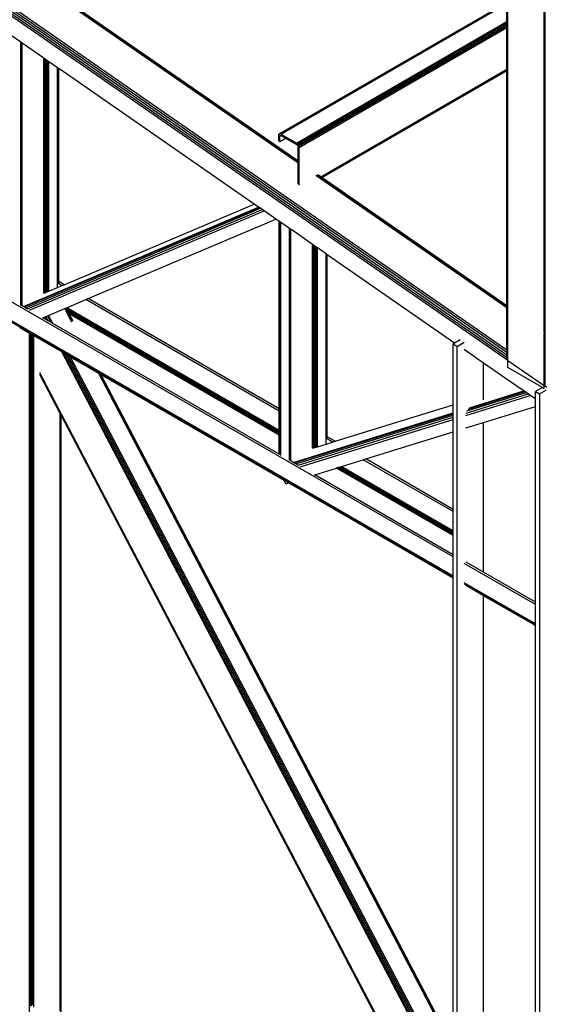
# Model space of a CAD drawing. Header units: millimetres. Extents: x 10 to 1250, y -62 to 528.
# Tile 559 of 656: x 604.43 to 605.51, y 506.07 to 508.1. Entities that reach past the tile are written whole.
import ezdxf

# ---------------------------------------------------------------- set-up
doc = ezdxf.new("R2010")
doc.units = ezdxf.units.MM
doc.header["$LTSCALE"] = 0.05

msp = doc.modelspace()

# ---------------------------------------------------------------- linework, layer by layer
at = {"color": 8}
for p, q in [((605.4326, 507.4158), (597.9621, 512.5915)), ((605.4347, 507.3947), (597.9541, 512.5775)), ((605.4332, 507.4002), (597.9547, 512.5814)), ((605.4326, 507.4058), (597.9564, 512.5855)), ((605.4326, 507.4112), (597.959, 512.589)), ((605.3218, 506.9902), (597.9541, 511.244)), ((605.3218, 506.9506), (597.9541, 511.2043)), ((605.3218, 506.9477), (597.9547, 511.2011)), ((605.0019, 507.8047), (604.5143, 508.1425)), ((605.0019, 507.8015), (604.5143, 508.1393)), ((605.0019, 507.806), (604.5171, 508.1418)), ((604.9652, 507.8616), (605.4326, 508.1315)), ((604.9672, 507.861), (605.4326, 508.1296)), ((605.4326, 508.0926), (605.4326, 508.1296)), ((605.4332, 508.0929), (605.4332, 508.13)), ((605.4347, 508.0938), (605.4347, 508.1309)), ((604.9636, 507.8613), (605.4117, 508.1201)), ((605.5093, 508.0389), (605.5093, 508.1249)), ((605.5116, 508.0402), (605.5116, 508.1263)), ((604.9993, 507.8424), (605.4326, 508.0926)), ((605.0013, 507.8408), (605.4326, 508.0898)), ((605.4326, 508.0926), (605.4332, 508.0929)), ((605.4326, 508.0898), (605.4326, 508.0926)), ((605.4326, 508.0898), (605.4332, 508.0902)), ((605.4326, 508.0866), (605.4326, 508.0898)), ((605.4332, 508.0929), (605.4347, 508.0938)), ((605.4332, 508.0902), (605.4332, 508.0929)), ((605.4332, 508.0902), (605.4347, 508.0911)), ((605.4332, 508.0869), (605.4332, 508.0902)), ((605.4347, 508.0911), (605.4347, 508.0938)), ((605.4347, 508.0879), (605.4347, 508.0911)), ((605.003, 507.8386), (605.4326, 508.0866)), ((605.0041, 507.836), (605.4326, 508.0834)), ((605.0045, 507.8335), (605.4326, 508.0807)), ((605.4326, 508.0866), (605.4332, 508.0869)), ((605.4326, 508.0834), (605.4326, 508.0866)), ((605.4326, 508.0834), (605.4332, 508.0837)), ((605.4326, 508.0807), (605.4326, 508.0834)), ((605.4326, 508.0807), (605.4332, 508.081)), ((605.4326, 507.9946), (605.4326, 508.0807)), ((605.4332, 508.0869), (605.4347, 508.0879)), ((605.4332, 508.0837), (605.4332, 508.0869)), ((605.4332, 508.0837), (605.4347, 508.0846)), ((605.4332, 508.081), (605.4332, 508.0837)), ((605.4332, 508.081), (605.4347, 508.0819)), ((605.4332, 507.9949), (605.4332, 508.081)), ((605.4347, 508.0846), (605.4347, 508.0879)), ((605.4347, 508.0819), (605.4347, 508.0846)), ((605.4347, 507.9958), (605.4347, 508.0819)), ((604.4314, 508.05), (604.4136, 508.0623)), ((604.4314, 507.509), (604.4314, 508.05)), ((604.4339, 508.0482), (604.4314, 508.05)), ((604.4339, 507.5075), (604.4339, 508.0482)), ((604.4789, 508.0171), (604.4339, 508.0482)), ((605.5093, 508.0389), (605.5116, 508.0402)), ((605.5093, 508.037), (605.5093, 508.0389)), ((605.5093, 508.037), (605.5116, 508.0384)), ((605.5093, 508.0364), (605.5116, 508.0378)), ((605.5093, 508.0364), (605.5093, 508.037)), ((605.5093, 507.4545), (605.5093, 508.0364)), ((605.5116, 508.0384), (605.5116, 508.0402)), ((605.5116, 508.0378), (605.5116, 508.0384)), ((605.5116, 507.4528), (605.5116, 508.0378)), ((604.4789, 507.5749), (604.4789, 508.0171)), ((604.4799, 508.0164), (604.4789, 508.0171)), ((604.4799, 507.5743), (604.4799, 508.0164)), ((604.4812, 508.0154), (604.4799, 508.0164)), ((604.4812, 507.5735), (604.4812, 508.0154)), ((604.484, 508.0135), (604.4812, 508.0154)), ((604.484, 507.5719), (604.484, 508.0135)), ((604.4867, 508.0116), (604.484, 508.0135)), ((604.4867, 507.5703), (604.4867, 508.0116)), ((604.4881, 508.0107), (604.4867, 508.0116)), ((604.4881, 507.5695), (604.4881, 508.0107)), ((604.4891, 508.01), (604.4881, 508.0107)), ((604.4891, 507.569), (604.4891, 508.01)), ((604.5069, 507.9977), (604.4891, 508.01)), ((604.5069, 507.5587), (604.5069, 507.9977)), ((604.5095, 507.9959), (604.5069, 507.9977)), ((604.5095, 507.5572), (604.5095, 507.9959)), ((604.9122, 507.7168), (604.5095, 507.9959)), ((605.0492, 507.7732), (605.4326, 507.9946)), ((605.0506, 507.7722), (605.4326, 507.9928)), ((605.0511, 507.7719), (605.4326, 507.9921)), ((605.4326, 507.9946), (605.4332, 507.9949)), ((605.4326, 507.9928), (605.4326, 507.9946)), ((605.4326, 507.9928), (605.4332, 507.9931)), ((605.4326, 507.9921), (605.4326, 507.9928)), ((605.4326, 507.9921), (605.4332, 507.9924)), ((605.4326, 507.5076), (605.4326, 507.9921)), ((605.4332, 507.9949), (605.4347, 507.9958)), ((605.4332, 507.9931), (605.4332, 507.9949)), ((605.4332, 507.9931), (605.4347, 507.994)), ((605.4332, 507.9924), (605.4347, 507.9934)), ((605.4332, 507.9924), (605.4332, 507.9931)), ((605.4332, 507.5072), (605.4332, 507.9924)), ((605.4347, 507.994), (605.4347, 507.9958)), ((605.4347, 507.9934), (605.4347, 507.994)), ((605.4347, 507.5061), (605.4347, 507.9934)), ((604.9624, 507.86), (604.962, 507.858)), ((604.962, 507.858), (604.962, 507.8473)), ((604.962, 507.8473), (604.9646, 507.8458)), ((604.9636, 507.8613), (604.9624, 507.86)), ((604.9652, 507.8616), (604.9636, 507.8613)), ((604.9646, 507.8565), (604.9672, 507.858)), ((604.9646, 507.8565), (604.9648, 507.8575)), ((604.9646, 507.8458), (604.9646, 507.8565)), ((604.9646, 507.8458), (604.9765, 507.8526)), ((604.9648, 507.8575), (604.9662, 507.8583)), ((604.9648, 507.8575), (604.9654, 507.8582)), ((604.9672, 507.861), (604.9652, 507.8616)), ((604.9654, 507.8582), (604.9662, 507.8583)), ((604.9662, 507.8583), (604.9672, 507.858)), ((604.9993, 507.8424), (604.9672, 507.861)), ((604.9672, 507.858), (604.9765, 507.8526)), ((604.9765, 507.8526), (604.9993, 507.8394)), ((605.0013, 507.8408), (604.9993, 507.8424)), ((604.9993, 507.8394), (605.0003, 507.8386)), ((605.0003, 507.8386), (605.0011, 507.8375)), ((605.0011, 507.8375), (605.0017, 507.8362)), ((605.003, 507.8386), (605.0013, 507.8408)), ((605.0017, 507.8362), (605.0019, 507.835)), ((605.0019, 507.835), (605.0019, 507.806)), ((605.0041, 507.836), (605.003, 507.8386)), ((605.0045, 507.8335), (605.0041, 507.836)), ((605.0045, 507.7561), (605.0045, 507.8335)), ((605.0019, 507.806), (605.0019, 507.8047)), ((605.0019, 507.8047), (605.0019, 507.8015)), ((605.0019, 507.8015), (605.0019, 507.7578)), ((605.4326, 507.5031), (605.0388, 507.7759)), ((605.4326, 507.5063), (605.0419, 507.777)), ((605.0492, 507.7732), (605.0445, 507.7764)), ((605.0506, 507.7722), (605.0492, 507.7732)), ((605.0511, 507.7719), (605.0506, 507.7722)), ((605.4326, 507.5076), (605.0511, 507.7719)), ((604.4367, 507.5059), (604.9209, 507.7108)), ((604.4381, 507.5051), (604.9221, 507.71)), ((604.441, 507.5034), (604.9247, 507.7082)), ((604.4449, 507.5011), (604.9283, 507.7057)), ((604.5203, 507.5509), (604.9122, 507.7168)), ((604.9209, 507.7108), (604.9122, 507.7168)), ((604.9221, 507.71), (604.9209, 507.7108)), ((604.9247, 507.7082), (604.9221, 507.71)), ((604.9283, 507.7057), (604.9247, 507.7082)), ((604.9324, 507.7029), (604.9283, 507.7057)), ((604.4488, 507.4982), (604.9324, 507.7029)), ((604.57, 507.5222), (604.9568, 507.686)), ((604.9568, 507.686), (604.9324, 507.7029)), ((604.9637, 507.6812), (604.9568, 507.686)), ((604.9637, 507.295), (604.9637, 507.6812)), ((604.9645, 507.6807), (604.9637, 507.6812)), ((604.9645, 507.2945), (604.9645, 507.6807)), ((604.9668, 507.679), (604.9645, 507.6807)), ((604.9668, 507.1991), (604.9668, 507.679)), ((604.9846, 507.6667), (604.9668, 507.679)), ((604.9846, 507.1896), (604.9846, 507.6667)), ((604.9872, 507.6649), (604.9846, 507.6667)), ((604.9872, 507.1881), (604.9872, 507.6649)), ((605.0321, 507.6338), (604.9872, 507.6649)), ((605.0321, 507.214), (605.0321, 507.6338)), ((605.0345, 507.6321), (605.0321, 507.6338)), ((605.0345, 507.2541), (605.0345, 507.6321)), ((605.0372, 507.6302), (605.0345, 507.6321)), ((605.0372, 507.2525), (605.0372, 507.6302)), ((605.04, 507.6283), (605.0372, 507.6302)), ((605.04, 507.2509), (605.04, 507.6283)), ((605.0423, 507.6267), (605.04, 507.6283)), ((605.0423, 507.2171), (605.0423, 507.6267)), ((605.0601, 507.6144), (605.0423, 507.6267)), ((605.0601, 507.2393), (605.0601, 507.6144)), ((605.0627, 507.6126), (605.0601, 507.6144)), ((605.0627, 507.2378), (605.0627, 507.6126)), ((605.3251, 507.4308), (605.0627, 507.6126)), ((604.4799, 507.5743), (604.4789, 507.5749)), ((604.4789, 507.5702), (604.4789, 507.5749)), ((604.4789, 507.5334), (604.4789, 507.5702)), ((604.4799, 507.5696), (604.4789, 507.5702)), ((604.4812, 507.5735), (604.4799, 507.5743)), ((604.4799, 507.5696), (604.4799, 507.5743)), ((604.4799, 507.5338), (604.4799, 507.5696)), ((604.4812, 507.5688), (604.4799, 507.5696)), ((604.484, 507.5719), (604.4812, 507.5735)), ((604.4812, 507.5688), (604.4812, 507.5735)), ((604.484, 507.5673), (604.4812, 507.5688)), ((604.4812, 507.5344), (604.4812, 507.5688)), ((604.484, 507.5673), (604.484, 507.5719)), ((604.484, 507.5356), (604.484, 507.5673)), ((604.4881, 507.5695), (604.4867, 507.5703)), ((604.4867, 507.5657), (604.4867, 507.5703)), ((604.4891, 507.5643), (604.4867, 507.5657)), ((604.4867, 507.5367), (604.4867, 507.5657)), ((604.4891, 507.569), (604.4881, 507.5695)), ((604.4881, 507.5649), (604.4881, 507.5695)), ((604.4891, 507.5643), (604.4891, 507.569)), ((604.4891, 507.5377), (604.4891, 507.5643)), ((604.4891, 507.5377), (604.5069, 507.5453)), ((604.5095, 507.5572), (604.5069, 507.5587)), ((604.5069, 507.554), (604.5069, 507.5587)), ((604.5157, 507.549), (604.5069, 507.554)), ((604.5069, 507.5453), (604.5069, 507.554)), ((604.5069, 507.5453), (604.5157, 507.549)), ((604.5203, 507.5509), (604.5095, 507.5572)), ((604.5095, 507.5533), (604.5095, 507.5572)), ((604.5157, 507.549), (604.5203, 507.5509)), ((604.4789, 507.5334), (604.4799, 507.5338)), ((604.4799, 507.5338), (604.4812, 507.5344)), ((604.4812, 507.5344), (604.484, 507.5356)), ((604.484, 507.5356), (604.4867, 507.5367)), ((604.4867, 507.5367), (604.4891, 507.5377)), ((604.5654, 507.5203), (604.57, 507.5222)), ((604.9637, 507.295), (604.57, 507.5222)), ((604.4314, 507.5082), (604.4314, 507.509)), ((604.4339, 507.5075), (604.4314, 507.509)), ((604.434, 507.5075), (604.4339, 507.5075)), ((604.4367, 507.5059), (604.434, 507.5075)), ((604.4381, 507.5051), (604.4367, 507.5059)), ((604.441, 507.5034), (604.4381, 507.5051)), ((604.4449, 507.5012), (604.441, 507.5034)), ((604.4885, 507.4877), (604.5216, 507.5017)), ((604.5216, 507.5017), (604.5236, 507.5026)), ((604.5365, 507.4734), (604.5216, 507.5017)), ((604.5236, 507.5026), (604.5246, 507.503)), ((604.5381, 507.4749), (604.5236, 507.5026)), ((604.5246, 507.503), (604.5257, 507.5035)), ((604.5254, 507.5015), (604.5246, 507.503)), ((604.9637, 507.2485), (604.5254, 507.5015)), ((604.5273, 507.4979), (604.5254, 507.5015)), ((604.5257, 507.5035), (604.5654, 507.5203)), ((604.9637, 507.2507), (604.5257, 507.5035)), ((604.9637, 507.2903), (604.5654, 507.5203)), ((605.4332, 507.5072), (605.4326, 507.5076)), ((605.4326, 507.5063), (605.4326, 507.5076)), ((605.4332, 507.5059), (605.4326, 507.5063)), ((605.4326, 507.5031), (605.4326, 507.5063)), ((605.4332, 507.5027), (605.4326, 507.5031)), ((605.4326, 507.4158), (605.4326, 507.5031)), ((605.4347, 507.5061), (605.4332, 507.5072)), ((605.4332, 507.5059), (605.4332, 507.5072)), ((605.4347, 507.5048), (605.4332, 507.5059)), ((605.4332, 507.5027), (605.4332, 507.5059)), ((605.4347, 507.5016), (605.4332, 507.5027)), ((605.4332, 507.4154), (605.4332, 507.5027)), ((605.4347, 507.5048), (605.4347, 507.5061)), ((605.4347, 507.5016), (605.4347, 507.5048)), ((605.4347, 507.4143), (605.4347, 507.5016)), ((604.476, 507.4824), (604.4768, 507.4828)), ((604.4768, 507.4828), (604.4781, 507.4833)), ((604.4791, 507.4814), (604.4768, 507.4828)), ((604.4781, 507.4833), (604.4802, 507.4842)), ((604.4791, 507.4814), (604.4781, 507.4833)), ((604.4828, 507.4793), (604.4791, 507.4814)), ((604.4802, 507.4842), (604.4829, 507.4854)), ((604.4828, 507.4793), (604.4802, 507.4842)), ((604.4829, 507.4854), (604.4858, 507.4866)), ((604.4876, 507.4765), (604.4829, 507.4854)), ((604.4858, 507.4866), (604.4885, 507.4877)), ((604.4927, 507.4736), (604.4858, 507.4866)), ((604.4973, 507.4709), (604.4885, 507.4877)), ((604.9637, 507.246), (604.5273, 507.4979)), ((604.5292, 507.4943), (604.5273, 507.4979)), ((604.9637, 507.2435), (604.5292, 507.4943)), ((604.5308, 507.4912), (604.5292, 507.4943)), ((604.9637, 507.2413), (604.5308, 507.4912)), ((604.5383, 507.4769), (604.5308, 507.4912)), ((604.4488, 507.4507), (604.4286, 507.4624)), ((604.4876, 507.4765), (604.4828, 507.4793)), ((604.4927, 507.4736), (604.4876, 507.4765)), ((604.4973, 507.4709), (604.4927, 507.4736)), ((604.5148, 507.4608), (604.4973, 507.4709)), ((604.9637, 507.2017), (604.5148, 507.4608)), ((604.4488, 507.4098), (604.4488, 507.4507)), ((604.4509, 507.4495), (604.4488, 507.4507)), ((604.4509, 507.4058), (604.4509, 507.4495)), ((604.4511, 507.4494), (604.4509, 507.4495)), ((604.4511, 507.4055), (604.4511, 507.4494)), ((604.4521, 507.4488), (604.4511, 507.4494)), ((604.4521, 507.4035), (604.4521, 507.4488)), ((604.4534, 507.4481), (604.4521, 507.4488)), ((604.4534, 507.4012), (604.4534, 507.4481)), ((604.4558, 507.4467), (604.4534, 507.4481)), ((604.4558, 507.3965), (604.4558, 507.4467)), ((604.4579, 507.4455), (604.4558, 507.4467)), ((604.4579, 507.3926), (604.4579, 507.4455)), ((604.4701, 507.4384), (604.4579, 507.4455)), ((605.5116, 507.4528), (605.5093, 507.4545)), ((605.5093, 507.4532), (605.5093, 507.4545)), ((605.5116, 507.4515), (605.5093, 507.4532)), ((605.5093, 507.4532), (605.5093, 507.4499)), ((605.5116, 507.4483), (605.5093, 507.4499)), ((605.5093, 507.3627), (605.5093, 507.4499)), ((605.5116, 507.4515), (605.5116, 507.4528)), ((605.5116, 507.4483), (605.5116, 507.4515)), ((605.5116, 507.3611), (605.5116, 507.4483)), ((604.5154, 507.4123), (604.4701, 507.4384)), ((605.3251, 507.4308), (605.3218, 507.4289)), ((605.3218, 507.4289), (605.3305, 507.4239)), ((605.3218, 507.3036), (605.3218, 507.4289)), ((605.3362, 507.4372), (605.3251, 507.4308)), ((605.3305, 507.4239), (605.3449, 507.4322)), ((605.3305, 505.4817), (605.3305, 507.4239)), ((604.4509, 507.4058), (604.4488, 507.4098)), ((604.4488, 507.407), (604.4488, 507.4098)), ((604.4509, 507.4031), (604.4488, 507.407)), ((604.4488, 507.4068), (604.4488, 507.407)), ((604.4491, 507.4063), (604.4488, 507.4068)), ((604.4488, 506.1778), (604.4488, 507.4068)), ((604.4491, 506.1773), (604.4491, 507.4063)), ((604.4503, 507.404), (604.4491, 507.4063)), ((604.4503, 506.175), (604.4503, 507.404)), ((604.4509, 507.4029), (604.4503, 507.404)), ((604.4511, 507.4055), (604.4509, 507.4058)), ((604.4509, 507.4031), (604.4509, 507.4058)), ((604.4511, 507.4027), (604.4509, 507.4031)), ((604.4509, 507.4029), (604.4509, 507.4031)), ((604.4511, 507.4025), (604.4509, 507.4029)), ((604.4509, 506.1739), (604.4509, 507.4029)), ((604.4521, 507.4035), (604.4511, 507.4055)), ((604.4511, 507.4027), (604.4511, 507.4055)), ((604.4521, 507.4008), (604.4511, 507.4027)), ((604.4511, 507.4025), (604.4511, 507.4027)), ((604.4514, 507.402), (604.4511, 507.4025)), ((604.4511, 506.1735), (604.4511, 507.4025)), ((604.4514, 506.173), (604.4514, 507.402)), ((604.4516, 507.4017), (604.4514, 507.402)), ((604.4516, 506.1726), (604.4516, 507.4017)), ((604.4521, 507.4006), (604.4516, 507.4017)), ((604.4534, 507.4012), (604.4521, 507.4035)), ((604.4521, 507.4008), (604.4521, 507.4035)), ((604.4534, 507.3984), (604.4521, 507.4008)), ((604.4521, 507.4006), (604.4521, 507.4008)), ((604.4534, 507.3982), (604.4521, 507.4006)), ((604.4521, 506.1715), (604.4521, 507.4006)), ((604.4534, 507.3984), (604.4534, 507.4012)), ((605.3218, 505.8747), (604.5154, 507.4123)), ((604.5191, 507.4101), (604.5154, 507.4123)), ((605.3218, 505.8796), (604.5191, 507.4101)), ((604.5238, 507.4074), (604.5191, 507.4101)), ((605.3218, 505.8859), (604.5238, 507.4074)), ((604.5289, 507.4045), (604.5238, 507.4074)), ((605.3218, 505.8927), (604.5289, 507.4045)), ((604.5336, 507.4018), (604.5289, 507.4045)), ((605.3218, 505.8988), (604.5336, 507.4018)), ((604.5916, 507.3683), (604.5336, 507.4018)), ((605.3846, 507.3896), (605.3449, 507.4171)), ((605.4332, 507.4154), (605.4326, 507.4158)), ((605.4326, 507.4112), (605.4326, 507.4158)), ((605.4332, 507.4108), (605.4326, 507.4112)), ((605.4326, 507.4058), (605.4326, 507.4112)), ((605.4326, 507.4032), (605.4326, 507.4058)), ((605.4332, 507.4054), (605.4326, 507.4058)), ((605.4347, 507.4143), (605.4332, 507.4154)), ((605.4332, 507.4108), (605.4332, 507.4154)), ((605.4347, 507.4097), (605.4332, 507.4108)), ((605.4332, 507.4108), (605.4332, 507.4054)), ((605.4347, 507.4043), (605.4332, 507.4054)), ((605.4332, 507.4002), (605.4332, 507.4054)), ((605.4347, 507.3991), (605.4332, 507.4002)), ((605.4332, 507.3986), (605.4332, 507.4002)), ((605.4347, 507.4097), (605.4347, 507.4143)), ((605.4347, 507.4043), (605.4347, 507.4097)), ((605.4347, 507.3991), (605.4347, 507.4043)), ((605.4347, 507.3947), (605.4347, 507.3991)), ((604.4534, 507.3982), (604.4534, 507.3984)), ((604.4534, 506.1692), (604.4534, 507.3982)), ((604.4579, 507.3926), (604.4558, 507.3965)), ((604.4558, 507.3938), (604.4558, 507.3965)), ((604.4579, 507.3898), (604.4558, 507.3938)), ((604.4558, 507.3936), (604.4558, 507.3938)), ((604.4579, 507.3896), (604.4558, 507.3936)), ((604.4558, 506.1645), (604.4558, 507.3936)), ((604.4579, 507.3898), (604.4579, 507.3926)), ((604.4579, 507.3896), (604.4579, 507.3898)), ((604.4579, 506.1606), (604.4579, 507.3896)), ((605.3846, 507.3139), (605.3846, 507.3896)), ((605.4601, 507.3373), (605.3846, 507.3896)), ((605.4347, 507.3947), (605.5093, 507.3431)), ((605.4347, 507.3804), (605.4347, 507.3947)), ((605.5058, 507.3393), (605.4347, 507.3804)), ((605.3218, 505.7453), (604.4701, 507.3692)), ((605.3218, 505.7426), (604.4706, 507.3656)), ((604.5125, 507.2855), (604.4718, 507.3631)), ((605.3218, 505.976), (604.5916, 507.3683)), ((604.5951, 507.3663), (604.5916, 507.3683)), ((605.3218, 505.9806), (604.5951, 507.3663)), ((604.5969, 507.3652), (604.5951, 507.3663)), ((605.3218, 505.9831), (604.5969, 507.3652)), ((604.974, 507.1475), (604.5969, 507.3652)), ((605.5116, 507.3611), (605.5093, 507.3627)), ((605.5093, 507.3581), (605.5093, 507.3627)), ((605.5116, 507.3564), (605.5116, 507.3611)), ((605.5058, 507.3393), (605.4914, 507.331)), ((605.5058, 507.3393), (605.5093, 507.3373)), ((605.5116, 507.3564), (605.5093, 507.3581)), ((605.5093, 507.3527), (605.5093, 507.3581)), ((605.5116, 507.3511), (605.5093, 507.3527)), ((605.5093, 507.3474), (605.5093, 507.3527)), ((605.5116, 507.3458), (605.5093, 507.3474)), ((605.5093, 507.3431), (605.5093, 507.3474)), ((605.5149, 507.3392), (605.5093, 507.3431)), ((605.5093, 507.3373), (605.5093, 507.3431)), ((605.5116, 507.3511), (605.5116, 507.3564)), ((605.5116, 507.3458), (605.5116, 507.3511)), ((605.5116, 507.3442), (605.5116, 507.3458)), ((605.3483, 507.2818), (605.4809, 507.3229)), ((605.3489, 507.2864), (605.4765, 507.3259)), ((605.3505, 507.291), (605.4724, 507.3287)), ((605.353, 507.2948), (605.4694, 507.3309)), ((605.3559, 507.2974), (605.4677, 507.332)), ((605.4677, 507.332), (605.4601, 507.3373)), ((605.4694, 507.3309), (605.4677, 507.332)), ((605.4724, 507.3287), (605.4694, 507.3309)), ((605.4765, 507.3259), (605.4724, 507.3287)), ((605.4809, 507.3229), (605.4765, 507.3259)), ((605.4914, 507.3156), (605.4809, 507.3229)), ((605.4914, 507.331), (605.5, 507.326)), ((605.4914, 507.3156), (605.4914, 507.331)), ((605.5, 507.326), (605.5144, 507.3343)), ((605.5, 507.326), (605.5, 505.3838)), ((605.0789, 507.2284), (605.3218, 507.3036)), ((605.3218, 507.2868), (605.3218, 507.3036)), ((605.3846, 507.2671), (605.4914, 507.3002)), ((605.4914, 507.3002), (605.4914, 507.3156)), ((605.4914, 506.897), (605.4914, 507.3002)), ((604.5125, 506.0558), (604.5125, 507.2855)), ((604.5139, 507.2828), (604.5125, 507.2855)), ((604.5139, 506.0529), (604.5139, 507.2828)), ((604.5143, 507.2819), (604.5139, 507.2828)), ((604.5143, 506.0519), (604.5143, 507.2819)), ((605.3218, 505.7424), (604.5143, 507.2819)), ((604.9645, 507.2945), (604.9637, 507.295)), ((604.9637, 507.2903), (604.9637, 507.295)), ((604.9645, 507.2898), (604.9637, 507.2903)), ((604.9637, 507.2507), (604.9637, 507.2903)), ((604.9645, 507.2898), (604.9645, 507.2945)), ((604.9645, 507.2502), (604.9645, 507.2898)), ((604.9926, 507.1849), (605.3218, 507.2868)), ((604.9945, 507.1839), (605.3218, 507.2852)), ((604.9979, 507.1819), (605.3218, 507.2821)), ((605.0024, 507.1792), (605.3218, 507.2781)), ((605.3218, 507.2852), (605.3218, 507.2868)), ((605.3218, 507.2821), (605.3218, 507.2852)), ((605.3218, 507.2781), (605.3218, 507.2821)), ((605.3218, 507.2736), (605.3218, 507.2781)), ((605.0067, 507.1761), (605.3218, 507.2736)), ((605.3218, 507.2477), (605.3218, 507.2736)), ((605.3483, 507.2559), (605.3846, 507.2671)), ((605.3846, 506.9586), (605.3846, 507.2671)), ((604.9645, 507.2502), (604.9637, 507.2507)), ((604.9637, 507.2485), (604.9637, 507.2507)), ((604.9645, 507.248), (604.9637, 507.2485)), ((604.9637, 507.246), (604.9637, 507.2485)), ((604.9645, 507.2455), (604.9637, 507.246)), ((604.9637, 507.2435), (604.9637, 507.246)), ((604.9645, 507.243), (604.9637, 507.2435)), ((604.9637, 507.2413), (604.9637, 507.2435)), ((604.9645, 507.2409), (604.9637, 507.2413)), ((604.9637, 507.2017), (604.9637, 507.2413)), ((604.9645, 507.248), (604.9645, 507.2502)), ((604.9645, 507.2455), (604.9645, 507.248)), ((604.9645, 507.243), (604.9645, 507.2455)), ((604.9645, 507.2409), (604.9645, 507.243)), ((604.9645, 507.2012), (604.9645, 507.2409)), ((605.0372, 507.2525), (605.0345, 507.2541)), ((605.0345, 507.2494), (605.0345, 507.2541)), ((605.0372, 507.2478), (605.0345, 507.2494)), ((605.0345, 507.2147), (605.0345, 507.2494)), ((605.04, 507.2509), (605.0372, 507.2525)), ((605.0372, 507.2478), (605.0372, 507.2525)), ((605.04, 507.2463), (605.0372, 507.2478)), ((605.0372, 507.2155), (605.0372, 507.2478)), ((605.04, 507.2463), (605.04, 507.2509)), ((605.04, 507.2164), (605.04, 507.2463)), ((605.0627, 507.2378), (605.0601, 507.2393)), ((605.0601, 507.2346), (605.0601, 507.2393)), ((605.0789, 507.2284), (605.0627, 507.2378)), ((605.0627, 507.2339), (605.0627, 507.2378)), ((605.142, 507.192), (605.3218, 507.2477)), ((605.3218, 507.0882), (605.3218, 507.2477)), ((605.0372, 507.2155), (605.04, 507.2164)), ((605.04, 507.2164), (605.0423, 507.2171)), ((605.0423, 507.2171), (605.0601, 507.2226)), ((605.0736, 507.2268), (605.0601, 507.2346)), ((605.0601, 507.2226), (605.0601, 507.2346)), ((605.0601, 507.2226), (605.0736, 507.2268)), ((605.0736, 507.2268), (605.0789, 507.2284)), ((604.9645, 507.2012), (604.9637, 507.2017)), ((604.9645, 507.2011), (604.9645, 507.2012)), ((605.0321, 507.214), (605.0345, 507.2147)), ((605.0345, 507.2147), (605.0372, 507.2155)), ((604.9846, 507.1888), (604.9846, 507.1896)), ((604.9872, 507.1881), (604.9846, 507.1896)), ((604.9872, 507.188), (604.9872, 507.1881)), ((604.9926, 507.1849), (604.9872, 507.188)), ((604.9945, 507.1839), (604.9926, 507.1849)), ((604.9979, 507.1819), (604.9945, 507.1839)), ((605.0023, 507.1793), (604.9979, 507.1819)), ((605.0867, 507.1749), (605.0896, 507.1758)), ((605.0896, 507.1758), (605.092, 507.1766)), ((605.3218, 507.0417), (605.0896, 507.1758)), ((605.092, 507.1766), (605.1367, 507.1904)), ((605.3218, 507.0439), (605.092, 507.1766)), ((605.1367, 507.1904), (605.142, 507.192)), ((605.3218, 507.0835), (605.1367, 507.1904)), ((605.3218, 507.0882), (605.142, 507.192)), ((605.0359, 507.1592), (605.0367, 507.1595)), ((605.0367, 507.1595), (605.0815, 507.1733)), ((605.3218, 506.9949), (605.0367, 507.1595)), ((605.0815, 507.1733), (605.0839, 507.1741)), ((605.3218, 507.0345), (605.0815, 507.1733)), ((605.0839, 507.1741), (605.0867, 507.1749)), ((605.3218, 507.0367), (605.0839, 507.1741)), ((605.3218, 507.0392), (605.0867, 507.1749)), ((604.9771, 507.141), (604.974, 507.1475)), ((604.9824, 507.1427), (604.974, 507.1475)), ((604.9771, 507.141), (604.9824, 507.1427)), ((605.3218, 506.9467), (604.9824, 507.1427)), ((605.3218, 507.0835), (605.3218, 507.0882)), ((605.3218, 507.0439), (605.3218, 507.0835)), ((605.3218, 507.0417), (605.3218, 507.0439)), ((605.3218, 507.0392), (605.3218, 507.0417)), ((605.3218, 507.0367), (605.3218, 507.0392)), ((605.3218, 507.0345), (605.3218, 507.0367)), ((605.3218, 506.9949), (605.3218, 507.0345)), ((605.3218, 506.9902), (605.3218, 506.9949)), ((605.3218, 506.9506), (605.3218, 506.9902)), ((605.4914, 506.8923), (605.3449, 506.9769)), ((605.3846, 506.9586), (605.3489, 506.9792)), ((605.4914, 506.897), (605.3846, 506.9586)), ((605.3218, 506.9477), (605.3218, 506.9506)), ((605.3218, 506.9467), (605.3218, 506.9477)), ((605.3218, 505.9831), (605.3218, 506.9467)), ((605.4914, 506.8527), (605.3449, 506.9372)), ((605.4914, 506.8498), (605.3455, 506.934)), ((605.3846, 506.9104), (605.3473, 506.932)), ((605.3846, 505.7956), (605.3846, 506.9104)), ((605.4914, 506.8488), (605.3846, 506.9104)), ((605.4914, 506.8923), (605.4914, 506.897)), ((605.4914, 506.8527), (605.4914, 506.8923)), ((605.4914, 506.8498), (605.4914, 506.8527)), ((605.4914, 506.8488), (605.4914, 506.8498)), ((605.4914, 505.5921), (605.4914, 506.8488)), ((604.4491, 506.1773), (604.4488, 506.1778)), ((604.4488, 506.1754), (604.4488, 506.1778)), ((604.4509, 506.1714), (604.4488, 506.1754)), ((604.4488, 506.1708), (604.4488, 506.1754)), ((604.4509, 506.1668), (604.4488, 506.1708)), ((604.4488, 506.0936), (604.4488, 506.1708)), ((604.4503, 506.175), (604.4491, 506.1773)), ((604.4509, 506.1739), (604.4503, 506.175)), ((604.4511, 506.1735), (604.4509, 506.1739)), ((604.4509, 506.1714), (604.4509, 506.1739)), ((604.4511, 506.1711), (604.4509, 506.1714)), ((604.4509, 506.1668), (604.4509, 506.1714)), ((604.4511, 506.1664), (604.4509, 506.1668)), ((604.4509, 506.0897), (604.4509, 506.1668)), ((604.4514, 506.173), (604.4511, 506.1735)), ((604.4511, 506.1711), (604.4511, 506.1735)), ((604.4521, 506.1691), (604.4511, 506.1711)), ((604.4511, 506.1664), (604.4511, 506.1711)), ((604.4521, 506.1645), (604.4511, 506.1664)), ((604.4511, 506.0893), (604.4511, 506.1664)), ((604.4516, 506.1726), (604.4514, 506.173)), ((604.4521, 506.1715), (604.4516, 506.1726)), ((604.4534, 506.1692), (604.4521, 506.1715)), ((604.4521, 506.1691), (604.4521, 506.1715)), ((604.4534, 506.1668), (604.4521, 506.1691)), ((604.4521, 506.1645), (604.4521, 506.1691)), ((604.4534, 506.1621), (604.4521, 506.1645)), ((604.4521, 506.0873), (604.4521, 506.1645)), ((604.4534, 506.1668), (604.4534, 506.1692)), ((604.4534, 506.1621), (604.4534, 506.1668)), ((604.4534, 506.085), (604.4534, 506.1621)), ((604.4579, 506.1606), (604.4558, 506.1645)), ((604.4558, 506.1621), (604.4558, 506.1645)), ((604.4579, 506.1582), (604.4558, 506.1621)), ((604.4558, 506.1575), (604.4558, 506.1621)), ((604.4579, 506.1535), (604.4558, 506.1575)), ((604.4558, 506.0803), (604.4558, 506.1575)), ((604.4579, 506.1582), (604.4579, 506.1606)), ((604.4579, 506.1535), (604.4579, 506.1582)), ((604.4579, 506.0764), (604.4579, 506.1535)), ((604.4509, 506.0897), (604.4488, 506.0936)), ((604.4488, 506.0875), (604.4488, 506.0936)), ((604.4509, 506.0835), (604.4488, 506.0875)), ((604.4488, 506.0807), (604.4488, 506.0875)), ((604.4511, 506.0893), (604.4509, 506.0897)), ((604.4509, 506.0835), (604.4509, 506.0897)), ((604.4511, 506.0831), (604.4509, 506.0835)), ((604.4509, 506.0767), (604.4509, 506.0835)), ((604.4521, 506.0873), (604.4511, 506.0893)), ((604.4511, 506.0831), (604.4511, 506.0893)), ((604.4521, 506.0812), (604.4511, 506.0831)), ((604.4511, 506.0764), (604.4511, 506.0831)), ((604.4534, 506.085), (604.4521, 506.0873)), ((604.4521, 506.0812), (604.4521, 506.0873)), ((604.4534, 506.0788), (604.4521, 506.0812)), ((604.4521, 506.0744), (604.4521, 506.0812)), ((604.4534, 506.0788), (604.4534, 506.085)), ((604.4509, 506.0767), (604.4488, 506.0807)), ((604.4488, 506.0744), (604.4488, 506.0807)), ((604.4509, 506.0704), (604.4488, 506.0744)), ((604.4488, 506.0695), (604.4488, 506.0744)), ((604.4509, 506.0655), (604.4488, 506.0695)), ((604.4488, 506.039), (604.4488, 506.0695)), ((604.4511, 506.0764), (604.4509, 506.0767)), ((604.4509, 506.0704), (604.4509, 506.0767)), ((604.4511, 506.0701), (604.4509, 506.0704)), ((604.4509, 506.0655), (604.4509, 506.0704)), ((604.4521, 506.0744), (604.4511, 506.0764)), ((604.4511, 506.0701), (604.4511, 506.0764)), ((604.4521, 506.0681), (604.4511, 506.0701)), ((604.4511, 506.0652), (604.4511, 506.0701)), ((604.4534, 506.0721), (604.4521, 506.0744)), ((604.4521, 506.0681), (604.4521, 506.0744)), ((604.4534, 506.0721), (604.4534, 506.0788)), ((604.4534, 506.0658), (604.4534, 506.0721)), ((604.4579, 506.0764), (604.4558, 506.0803)), ((604.4558, 506.0742), (604.4558, 506.0803)), ((604.4579, 506.0702), (604.4558, 506.0742)), ((604.4558, 506.0674), (604.4558, 506.0742)), ((604.4579, 506.0702), (604.4579, 506.0764)), ((604.4579, 506.0635), (604.4579, 506.0702))]:
    msp.add_line(p, q, dxfattribs=at)

doc.saveas('drawing.dxf')
